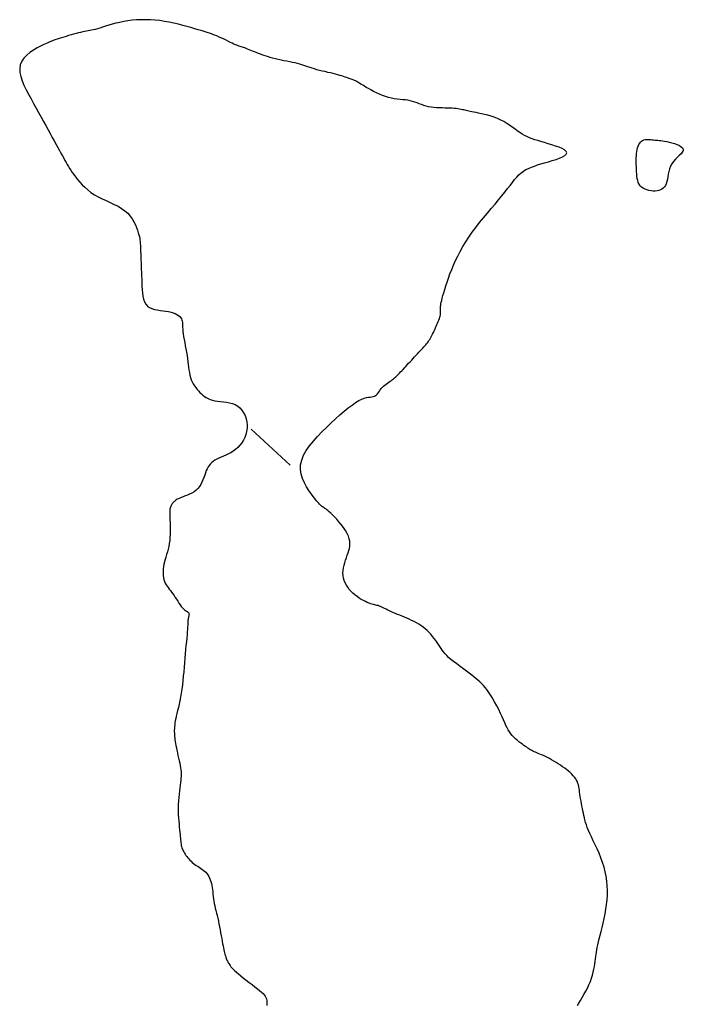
# Model space of a CAD drawing. Header units: millimetres. Extents: x 32690613 to 32693367, y 5343692 to 5344708.
# Tile 730 of 1009: x 32693011 to 32693029, y 5343994 to 5344020. Entities that reach past the tile are written whole.
import ezdxf

# ---------------------------------------------------------------- set-up
doc = ezdxf.new("R2010")
doc.units = ezdxf.units.MM
doc.header["$LTSCALE"] = 20
doc.layers.add('02-DGM_HL_492.50', color=92, linetype='Continuous')

msp = doc.modelspace()

# ---------------------------------------------------------------- linework, layer by layer
at = {"layer": '02-DGM_HL_492.50', "elevation": 492.5, "flags": 128}
for points in [[(32693025.847, 5343993.743), (32693025.884, 5343993.806), (32693025.926, 5343993.876), (32693025.971, 5343993.953), (32693026.017, 5343994.035), (32693026.064, 5343994.121), (32693026.108, 5343994.208), (32693026.15, 5343994.296), (32693026.187, 5343994.383), (32693026.218, 5343994.468), (32693026.244, 5343994.549), (32693026.265, 5343994.629), (32693026.282, 5343994.705), (32693026.296, 5343994.778), (32693026.307, 5343994.849), (32693026.317, 5343994.916), (32693026.325, 5343994.981), (32693026.333, 5343995.042), (32693026.341, 5343995.102), (32693026.349, 5343995.162), (32693026.359, 5343995.224), (32693026.371, 5343995.289), (32693026.385, 5343995.358), (32693026.401, 5343995.434), (32693026.421, 5343995.518), (32693026.444, 5343995.611), (32693026.47, 5343995.712), (32693026.497, 5343995.821), (32693026.525, 5343995.935), (32693026.553, 5343996.054), (32693026.578, 5343996.176), (32693026.6, 5343996.301), (32693026.619, 5343996.427), (32693026.632, 5343996.552), (32693026.64, 5343996.678), (32693026.642, 5343996.803), (32693026.637, 5343996.928), (32693026.627, 5343997.052), (32693026.609, 5343997.177), (32693026.584, 5343997.301), (32693026.552, 5343997.425), (32693026.512, 5343997.548), (32693026.467, 5343997.67), (32693026.417, 5343997.79), (32693026.365, 5343997.906), (32693026.313, 5343998.018), (32693026.262, 5343998.124), (32693026.214, 5343998.223), (32693026.172, 5343998.315), (32693026.136, 5343998.399), (32693026.106, 5343998.475), (32693026.082, 5343998.546), (32693026.061, 5343998.612), (32693026.044, 5343998.675), (32693026.03, 5343998.735), (32693026.016, 5343998.796), (32693026.004, 5343998.857), (32693025.991, 5343998.92), (32693025.977, 5343998.984), (32693025.964, 5343999.05), (32693025.951, 5343999.115), (32693025.939, 5343999.179), (32693025.928, 5343999.243), (32693025.917, 5343999.303), (32693025.908, 5343999.361), (32693025.901, 5343999.416), (32693025.894, 5343999.467), (32693025.887, 5343999.516), (32693025.88, 5343999.562), (32693025.87, 5343999.606), (32693025.858, 5343999.649), (32693025.842, 5343999.69), (32693025.822, 5343999.731), (32693025.798, 5343999.772), (32693025.768, 5343999.813), (32693025.733, 5343999.853), (32693025.695, 5343999.893), (32693025.652, 5343999.933), (32693025.606, 5343999.973), (32693025.556, 5344000.013), (32693025.504, 5344000.052), (32693025.449, 5344000.092), (32693025.392, 5344000.131), (32693025.334, 5344000.169), (32693025.275, 5344000.206), (32693025.216, 5344000.242), (32693025.158, 5344000.276), (32693025.1, 5344000.307), (32693025.044, 5344000.336), (32693024.991, 5344000.363), (32693024.94, 5344000.386), (32693024.891, 5344000.408), (32693024.846, 5344000.427), (32693024.803, 5344000.445), (32693024.763, 5344000.461), (32693024.726, 5344000.477), (32693024.693, 5344000.491), (32693024.662, 5344000.506), (32693024.634, 5344000.52), (32693024.608, 5344000.535), (32693024.582, 5344000.55), (32693024.555, 5344000.567), (32693024.527, 5344000.586), (32693024.496, 5344000.607), (32693024.461, 5344000.631), (32693024.422, 5344000.658), (32693024.38, 5344000.688), (32693024.335, 5344000.721), (32693024.289, 5344000.756), (32693024.242, 5344000.794), (32693024.196, 5344000.835), (32693024.152, 5344000.877), (32693024.111, 5344000.921), (32693024.074, 5344000.968), (32693024.039, 5344001.017), (32693024.007, 5344001.07), (32693023.975, 5344001.127), (32693023.944, 5344001.189), (32693023.911, 5344001.258), (32693023.877, 5344001.334), (32693023.839, 5344001.417), (32693023.798, 5344001.509), (32693023.752, 5344001.608), (32693023.701, 5344001.712), (32693023.644, 5344001.82), (32693023.581, 5344001.929), (32693023.51, 5344002.038), (32693023.432, 5344002.144), (32693023.345, 5344002.248), (32693023.249, 5344002.346), (32693023.147, 5344002.438), (32693023.041, 5344002.525), (32693022.934, 5344002.607), (32693022.829, 5344002.684), (32693022.729, 5344002.755), (32693022.636, 5344002.822), (32693022.552, 5344002.884), (32693022.481, 5344002.941), (32693022.421, 5344002.995), (32693022.369, 5344003.045), (32693022.325, 5344003.094), (32693022.287, 5344003.141), (32693022.252, 5344003.189), (32693022.219, 5344003.237), (32693022.186, 5344003.287), (32693022.152, 5344003.339), (32693022.116, 5344003.392), (32693022.078, 5344003.447), (32693022.038, 5344003.502), (32693021.996, 5344003.557), (32693021.951, 5344003.611), (32693021.903, 5344003.663), (32693021.853, 5344003.713), (32693021.8, 5344003.759), (32693021.744, 5344003.803), (32693021.685, 5344003.843), (32693021.625, 5344003.881), (32693021.564, 5344003.917), (32693021.501, 5344003.95), (32693021.438, 5344003.981), (32693021.374, 5344004.011), (32693021.311, 5344004.039), (32693021.248, 5344004.066), (32693021.185, 5344004.091), (32693021.124, 5344004.116), (32693021.065, 5344004.14), (32693021.007, 5344004.163), (32693020.952, 5344004.186), (32693020.899, 5344004.209), (32693020.85, 5344004.232), (32693020.804, 5344004.255), (32693020.76, 5344004.277), (32693020.719, 5344004.298), (32693020.68, 5344004.318), (32693020.644, 5344004.335), (32693020.609, 5344004.351), (32693020.577, 5344004.363), (32693020.546, 5344004.373), (32693020.515, 5344004.381), (32693020.485, 5344004.388), (32693020.454, 5344004.394), (32693020.422, 5344004.401), (32693020.387, 5344004.41), (32693020.349, 5344004.421), (32693020.307, 5344004.436), (32693020.26, 5344004.455), (32693020.21, 5344004.479), (32693020.156, 5344004.507), (32693020.101, 5344004.539), (32693020.044, 5344004.574), (32693019.988, 5344004.614), (32693019.933, 5344004.657), (32693019.879, 5344004.703), (32693019.829, 5344004.753), (32693019.782, 5344004.805), (32693019.74, 5344004.861), (32693019.703, 5344004.919), (32693019.671, 5344004.979), (32693019.645, 5344005.041), (32693019.627, 5344005.106), (32693019.616, 5344005.172), (32693019.613, 5344005.239), (32693019.616, 5344005.307), (32693019.626, 5344005.376), (32693019.641, 5344005.445), (32693019.659, 5344005.514), (32693019.68, 5344005.581), (32693019.703, 5344005.648), (32693019.726, 5344005.712), (32693019.748, 5344005.775), (32693019.767, 5344005.836), (32693019.783, 5344005.896), (32693019.794, 5344005.957), (32693019.798, 5344006.019), (32693019.795, 5344006.083), (32693019.782, 5344006.149), (32693019.758, 5344006.22), (32693019.723, 5344006.294), (32693019.678, 5344006.372), (32693019.625, 5344006.45), (32693019.568, 5344006.527), (32693019.508, 5344006.601), (32693019.447, 5344006.671), (32693019.39, 5344006.734), (32693019.336, 5344006.789), (32693019.29, 5344006.834), (32693019.25, 5344006.871), (32693019.215, 5344006.9), (32693019.185, 5344006.924), (32693019.158, 5344006.943), (32693019.134, 5344006.959), (32693019.111, 5344006.974), (32693019.09, 5344006.988), (32693019.068, 5344007.004), (32693019.045, 5344007.022), (32693019.02, 5344007.045), (32693018.992, 5344007.073), (32693018.96, 5344007.108), (32693018.923, 5344007.151), (32693018.879, 5344007.205), (32693018.828, 5344007.27), (32693018.77, 5344007.347), (32693018.708, 5344007.435), (32693018.646, 5344007.533), (32693018.588, 5344007.639), (32693018.539, 5344007.752), (32693018.504, 5344007.871), (32693018.486, 5344007.993), (32693018.489, 5344008.118), (32693018.518, 5344008.244), (32693018.569, 5344008.371), (32693018.64, 5344008.498), (32693018.727, 5344008.624), (32693018.827, 5344008.749), (32693018.937, 5344008.872), (32693019.053, 5344008.993), (32693019.173, 5344009.112), (32693019.294, 5344009.228), (32693019.413, 5344009.339), (32693019.53, 5344009.443), (32693019.643, 5344009.541), (32693019.752, 5344009.629), (32693019.854, 5344009.706), (32693019.949, 5344009.772), (32693020.035, 5344009.824), (32693020.112, 5344009.862), (32693020.18, 5344009.888), (32693020.24, 5344009.904), (32693020.292, 5344009.913), (32693020.338, 5344009.919), (32693020.379, 5344009.924), (32693020.415, 5344009.93), (32693020.448, 5344009.94), (32693020.477, 5344009.957), (32693020.504, 5344009.981), (32693020.53, 5344010.008), (32693020.555, 5344010.04), (32693020.58, 5344010.074), (32693020.605, 5344010.108), (32693020.632, 5344010.143), (32693020.661, 5344010.177), (32693020.692, 5344010.208), (32693020.725, 5344010.237), (32693020.76, 5344010.264), (32693020.795, 5344010.29), (32693020.831, 5344010.314), (32693020.866, 5344010.337), (32693020.899, 5344010.36), (32693020.931, 5344010.382), (32693020.96, 5344010.404), (32693020.987, 5344010.426), (32693021.013, 5344010.449), (32693021.038, 5344010.473), (32693021.064, 5344010.498), (32693021.089, 5344010.525), (32693021.116, 5344010.554), (32693021.145, 5344010.585), (32693021.176, 5344010.619), (32693021.21, 5344010.655), (32693021.245, 5344010.693), (32693021.282, 5344010.733), (32693021.32, 5344010.774), (32693021.359, 5344010.816), (32693021.399, 5344010.859), (32693021.439, 5344010.902), (32693021.479, 5344010.945), (32693021.518, 5344010.988), (32693021.557, 5344011.03), (32693021.595, 5344011.071), (32693021.632, 5344011.111), (32693021.667, 5344011.149), (32693021.701, 5344011.186), (32693021.732, 5344011.219), (32693021.761, 5344011.25), (32693021.787, 5344011.28), (32693021.812, 5344011.307), (32693021.835, 5344011.335), (32693021.857, 5344011.362), (32693021.878, 5344011.389), (32693021.898, 5344011.418), (32693021.918, 5344011.449), (32693021.937, 5344011.482), (32693021.957, 5344011.518), (32693021.976, 5344011.555), (32693021.995, 5344011.594), (32693022.015, 5344011.635), (32693022.034, 5344011.676), (32693022.053, 5344011.718), (32693022.072, 5344011.761), (32693022.091, 5344011.803), (32693022.11, 5344011.845), (32693022.128, 5344011.887), (32693022.145, 5344011.927), (32693022.161, 5344011.966), (32693022.174, 5344012.003), (32693022.186, 5344012.038), (32693022.195, 5344012.071), (32693022.201, 5344012.102), (32693022.205, 5344012.13), (32693022.207, 5344012.155), (32693022.208, 5344012.18), (32693022.207, 5344012.202), (32693022.206, 5344012.224), (32693022.204, 5344012.245), (32693022.203, 5344012.266), (32693022.203, 5344012.287), (32693022.204, 5344012.31), (32693022.206, 5344012.335), (32693022.21, 5344012.364), (32693022.216, 5344012.398), (32693022.225, 5344012.439), (32693022.236, 5344012.488), (32693022.251, 5344012.546), (32693022.269, 5344012.614), (32693022.291, 5344012.692), (32693022.316, 5344012.779), (32693022.346, 5344012.873), (32693022.379, 5344012.974), (32693022.416, 5344013.08), (32693022.457, 5344013.192), (32693022.503, 5344013.307), (32693022.553, 5344013.424), (32693022.607, 5344013.545), (32693022.666, 5344013.667), (32693022.731, 5344013.791), (32693022.801, 5344013.917), (32693022.877, 5344014.044), (32693022.959, 5344014.172), (32693023.048, 5344014.301), (32693023.143, 5344014.429), (32693023.244, 5344014.558), (32693023.347, 5344014.684), (32693023.451, 5344014.809), (32693023.554, 5344014.93), (32693023.654, 5344015.047), (32693023.749, 5344015.159), (32693023.837, 5344015.266), (32693023.916, 5344015.366), (32693023.988, 5344015.459), (32693024.053, 5344015.546), (32693024.115, 5344015.626), (32693024.173, 5344015.699), (32693024.23, 5344015.765), (32693024.287, 5344015.825), (32693024.347, 5344015.878), (32693024.409, 5344015.924), (32693024.475, 5344015.964), (32693024.545, 5344015.999), (32693024.62, 5344016.031), (32693024.699, 5344016.06), (32693024.784, 5344016.088), (32693024.874, 5344016.116), (32693024.97, 5344016.144), (32693025.071, 5344016.174), (32693025.174, 5344016.205), (32693025.274, 5344016.238), (32693025.365, 5344016.272), (32693025.444, 5344016.306), (32693025.506, 5344016.342), (32693025.546, 5344016.378), (32693025.56, 5344016.414), (32693025.544, 5344016.451), (32693025.501, 5344016.487), (32693025.437, 5344016.523), (32693025.356, 5344016.558), (32693025.264, 5344016.591), (32693025.165, 5344016.624), (32693025.064, 5344016.654), (32693024.966, 5344016.683), (32693024.874, 5344016.71), (32693024.79, 5344016.735), (32693024.712, 5344016.76), (32693024.638, 5344016.785), (32693024.569, 5344016.812), (32693024.502, 5344016.841), (32693024.437, 5344016.873), (32693024.373, 5344016.91), (32693024.309, 5344016.952), (32693024.244, 5344016.997), (32693024.177, 5344017.045), (32693024.109, 5344017.095), (32693024.039, 5344017.145), (32693023.965, 5344017.194), (32693023.889, 5344017.24), (32693023.808, 5344017.283), (32693023.723, 5344017.321), (32693023.635, 5344017.355), (32693023.547, 5344017.384), (32693023.459, 5344017.41), (32693023.374, 5344017.432), (32693023.292, 5344017.451), (32693023.217, 5344017.468), (32693023.15, 5344017.482), (32693023.091, 5344017.494), (32693023.041, 5344017.505), (32693022.997, 5344017.514), (32693022.958, 5344017.522), (32693022.922, 5344017.53), (32693022.89, 5344017.537), (32693022.857, 5344017.543), (32693022.825, 5344017.55), (32693022.79, 5344017.557), (32693022.753, 5344017.565), (32693022.712, 5344017.572), (32693022.669, 5344017.579), (32693022.622, 5344017.586), (32693022.571, 5344017.591), (32693022.516, 5344017.596), (32693022.456, 5344017.6), (32693022.391, 5344017.602), (32693022.322, 5344017.603), (32693022.25, 5344017.604), (32693022.176, 5344017.606), (32693022.102, 5344017.61), (32693022.028, 5344017.615), (32693021.956, 5344017.624), (32693021.887, 5344017.636), (32693021.822, 5344017.652), (32693021.759, 5344017.671), (32693021.699, 5344017.693), (32693021.641, 5344017.715), (32693021.583, 5344017.738), (32693021.524, 5344017.759), (32693021.465, 5344017.779), (32693021.403, 5344017.795), (32693021.338, 5344017.807), (32693021.271, 5344017.816), (32693021.201, 5344017.824), (32693021.129, 5344017.831), (32693021.055, 5344017.84), (32693020.978, 5344017.85), (32693020.901, 5344017.864), (32693020.821, 5344017.883), (32693020.741, 5344017.908), (32693020.66, 5344017.938), (32693020.58, 5344017.971), (32693020.502, 5344018.007), (32693020.428, 5344018.044), (32693020.357, 5344018.082), (32693020.292, 5344018.118), (32693020.234, 5344018.151), (32693020.183, 5344018.181), (32693020.138, 5344018.208), (32693020.1, 5344018.231), (32693020.066, 5344018.252), (32693020.037, 5344018.27), (32693020.011, 5344018.286), (32693019.987, 5344018.3), (32693019.966, 5344018.312), (32693019.945, 5344018.323), (32693019.924, 5344018.333), (32693019.903, 5344018.343), (32693019.882, 5344018.351), (32693019.859, 5344018.36), (32693019.835, 5344018.369), (32693019.809, 5344018.379), (32693019.78, 5344018.389), (32693019.748, 5344018.4), (32693019.713, 5344018.412), (32693019.674, 5344018.426), (32693019.632, 5344018.44), (32693019.585, 5344018.454), (32693019.534, 5344018.469), (32693019.479, 5344018.485), (32693019.418, 5344018.501), (32693019.353, 5344018.518), (32693019.283, 5344018.534), (32693019.211, 5344018.551), (32693019.138, 5344018.569), (32693019.064, 5344018.586), (32693018.992, 5344018.604), (32693018.922, 5344018.622), (32693018.857, 5344018.64), (32693018.796, 5344018.659), (32693018.739, 5344018.677), (32693018.684, 5344018.696), (32693018.631, 5344018.714), (32693018.578, 5344018.732), (32693018.524, 5344018.75), (32693018.467, 5344018.767), (32693018.406, 5344018.784), (32693018.341, 5344018.8), (32693018.271, 5344018.816), (32693018.198, 5344018.831), (32693018.122, 5344018.846), (32693018.046, 5344018.861), (32693017.969, 5344018.877), (32693017.892, 5344018.894), (32693017.818, 5344018.911), (32693017.745, 5344018.93), (32693017.675, 5344018.949), (32693017.608, 5344018.969), (32693017.543, 5344018.99), (32693017.481, 5344019.011), (32693017.422, 5344019.033), (32693017.365, 5344019.054), (32693017.311, 5344019.075), (32693017.259, 5344019.096), (32693017.21, 5344019.116), (32693017.164, 5344019.135), (32693017.12, 5344019.153), (32693017.079, 5344019.17), (32693017.041, 5344019.186), (32693017.005, 5344019.2), (32693016.972, 5344019.212), (32693016.941, 5344019.222), (32693016.912, 5344019.231), (32693016.884, 5344019.24), (32693016.856, 5344019.249), (32693016.826, 5344019.259), (32693016.794, 5344019.27), (32693016.758, 5344019.285), (32693016.718, 5344019.302), (32693016.673, 5344019.323), (32693016.623, 5344019.347), (32693016.57, 5344019.374), (32693016.513, 5344019.402), (32693016.453, 5344019.432), (32693016.391, 5344019.461), (32693016.328, 5344019.49), (32693016.265, 5344019.518), (32693016.201, 5344019.543), (32693016.137, 5344019.568), (32693016.07, 5344019.591), (32693016.001, 5344019.614), (32693015.927, 5344019.637), (32693015.849, 5344019.66), (32693015.765, 5344019.685), (32693015.674, 5344019.711), (32693015.575, 5344019.74), (32693015.469, 5344019.77), (32693015.358, 5344019.8), (32693015.242, 5344019.83), (32693015.121, 5344019.858), (32693014.998, 5344019.884), (32693014.874, 5344019.907), (32693014.748, 5344019.925), (32693014.622, 5344019.939), (32693014.497, 5344019.947), (32693014.374, 5344019.951), (32693014.252, 5344019.95), (32693014.132, 5344019.944), (32693014.015, 5344019.934), (32693013.9, 5344019.92), (32693013.79, 5344019.902), (32693013.683, 5344019.88), (32693013.581, 5344019.856), (32693013.484, 5344019.83), (32693013.392, 5344019.803), (32693013.306, 5344019.776), (32693013.227, 5344019.751), (32693013.154, 5344019.728), (32693013.088, 5344019.708), (32693013.03, 5344019.692), (32693012.978, 5344019.679), (32693012.93, 5344019.669), (32693012.885, 5344019.66), (32693012.841, 5344019.652), (32693012.797, 5344019.645), (32693012.75, 5344019.636), (32693012.7, 5344019.626), (32693012.644, 5344019.613), (32693012.585, 5344019.598), (32693012.522, 5344019.582), (32693012.457, 5344019.564), (32693012.391, 5344019.546), (32693012.325, 5344019.527), (32693012.259, 5344019.508), (32693012.196, 5344019.489), (32693012.136, 5344019.472), (32693012.077, 5344019.454), (32693012.018, 5344019.435), (32693011.957, 5344019.414), (32693011.894, 5344019.391), (32693011.826, 5344019.364), (32693011.752, 5344019.331), (32693011.67, 5344019.294), (32693011.58, 5344019.25), (32693011.485, 5344019.199), (32693011.39, 5344019.141), (32693011.297, 5344019.077), (32693011.212, 5344019.006), (32693011.138, 5344018.928), (32693011.08, 5344018.844), (32693011.041, 5344018.752), (32693011.025, 5344018.654), (32693011.029, 5344018.55), (32693011.052, 5344018.44), (32693011.089, 5344018.327), (32693011.138, 5344018.209), (32693011.196, 5344018.09), (32693011.26, 5344017.968), (32693011.326, 5344017.846), (32693011.394, 5344017.724), (32693011.461, 5344017.602), (32693011.527, 5344017.481), (32693011.592, 5344017.363), (32693011.656, 5344017.247), (32693011.718, 5344017.134), (32693011.778, 5344017.025), (32693011.835, 5344016.921), (32693011.89, 5344016.821), (32693011.942, 5344016.727), (32693011.991, 5344016.637), (32693012.037, 5344016.553), (32693012.081, 5344016.474), (32693012.121, 5344016.4), (32693012.159, 5344016.331), (32693012.194, 5344016.267), (32693012.227, 5344016.209), (32693012.257, 5344016.153), (32693012.287, 5344016.101), (32693012.317, 5344016.05), (32693012.349, 5344015.999), (32693012.383, 5344015.946), (32693012.42, 5344015.892), (32693012.461, 5344015.833), (32693012.508, 5344015.77), (32693012.561, 5344015.703), (32693012.619, 5344015.634), (32693012.684, 5344015.564), (32693012.755, 5344015.494), (32693012.833, 5344015.425), (32693012.918, 5344015.36), (32693013.011, 5344015.299), (32693013.11, 5344015.242), (32693013.215, 5344015.19), (32693013.322, 5344015.14), (32693013.43, 5344015.091), (32693013.537, 5344015.041), (32693013.638, 5344014.989), (32693013.733, 5344014.933), (32693013.819, 5344014.871), (32693013.895, 5344014.804), (32693013.959, 5344014.731), (32693014.014, 5344014.655), (32693014.06, 5344014.577), (32693014.099, 5344014.499), (32693014.13, 5344014.424), (32693014.156, 5344014.353), (32693014.176, 5344014.288), (32693014.192, 5344014.23), (32693014.204, 5344014.178), (32693014.213, 5344014.132), (32693014.22, 5344014.091), (32693014.224, 5344014.054), (32693014.227, 5344014.02), (32693014.229, 5344013.988), (32693014.231, 5344013.956), (32693014.232, 5344013.925), (32693014.233, 5344013.893), (32693014.234, 5344013.858), (32693014.236, 5344013.821), (32693014.237, 5344013.78), (32693014.239, 5344013.734), (32693014.241, 5344013.682), (32693014.244, 5344013.623), (32693014.246, 5344013.557), (32693014.249, 5344013.484), (32693014.252, 5344013.405), (32693014.255, 5344013.321), (32693014.259, 5344013.234), (32693014.262, 5344013.143), (32693014.266, 5344013.051), (32693014.27, 5344012.957), (32693014.273, 5344012.864), (32693014.279, 5344012.772), (32693014.287, 5344012.683), (32693014.299, 5344012.599), (32693014.317, 5344012.52), (32693014.342, 5344012.45), (32693014.376, 5344012.388), (32693014.419, 5344012.337), (32693014.473, 5344012.298), (32693014.536, 5344012.269), (32693014.606, 5344012.248), (32693014.68, 5344012.233), (32693014.757, 5344012.222), (32693014.834, 5344012.213), (32693014.909, 5344012.204), (32693014.98, 5344012.193), (32693015.046, 5344012.178), (32693015.104, 5344012.159), (32693015.157, 5344012.137), (32693015.203, 5344012.113), (32693015.242, 5344012.086), (32693015.275, 5344012.057), (32693015.302, 5344012.028), (32693015.322, 5344011.997), (32693015.336, 5344011.966), (32693015.344, 5344011.934), (32693015.349, 5344011.9), (32693015.351, 5344011.863), (32693015.352, 5344011.822), (32693015.353, 5344011.776), (32693015.355, 5344011.724), (32693015.36, 5344011.665), (32693015.368, 5344011.599), (32693015.38, 5344011.527), (32693015.394, 5344011.45), (32693015.409, 5344011.368), (32693015.425, 5344011.284), (32693015.442, 5344011.198), (32693015.457, 5344011.112), (32693015.471, 5344011.027), (32693015.482, 5344010.945), (32693015.492, 5344010.864), (32693015.501, 5344010.786), (32693015.511, 5344010.711), (32693015.521, 5344010.639), (32693015.532, 5344010.569), (32693015.546, 5344010.502), (32693015.563, 5344010.439), (32693015.584, 5344010.379), (32693015.609, 5344010.322), (32693015.637, 5344010.268), (32693015.668, 5344010.217), (32693015.701, 5344010.169), (32693015.737, 5344010.123), (32693015.774, 5344010.08), (32693015.812, 5344010.04), (32693015.852, 5344010.002), (32693015.893, 5344009.967), (32693015.937, 5344009.934), (32693015.983, 5344009.905), (32693016.034, 5344009.879), (32693016.088, 5344009.856), (32693016.148, 5344009.837), (32693016.213, 5344009.822), (32693016.284, 5344009.811), (32693016.36, 5344009.802), (32693016.439, 5344009.793), (32693016.518, 5344009.782), (32693016.598, 5344009.767), (32693016.675, 5344009.746), (32693016.748, 5344009.718), (32693016.816, 5344009.679), (32693016.877, 5344009.629), (32693016.93, 5344009.568), (32693016.974, 5344009.5), (32693017.011, 5344009.424), (32693017.038, 5344009.343), (32693017.057, 5344009.259), (32693017.065, 5344009.174), (32693017.064, 5344009.088), (32693017.053, 5344009.005), (32693017.033, 5344008.924), (32693017.004, 5344008.846), (32693016.967, 5344008.772), (32693016.924, 5344008.702), (32693016.874, 5344008.637), (32693016.82, 5344008.579), (32693016.761, 5344008.526), (32693016.699, 5344008.48), (32693016.635, 5344008.44), (32693016.569, 5344008.405), (32693016.503, 5344008.373), (32693016.439, 5344008.344), (32693016.376, 5344008.317), (32693016.317, 5344008.291), (32693016.263, 5344008.265), (32693016.213, 5344008.237), (32693016.169, 5344008.207), (32693016.129, 5344008.175), (32693016.093, 5344008.14), (32693016.061, 5344008.102), (32693016.033, 5344008.06), (32693016.006, 5344008.013), (32693015.983, 5344007.962), (32693015.96, 5344007.905), (32693015.939, 5344007.845), (32693015.917, 5344007.782), (32693015.893, 5344007.719), (32693015.867, 5344007.656), (32693015.836, 5344007.595), (32693015.801, 5344007.538), (32693015.759, 5344007.486), (32693015.711, 5344007.441), (32693015.657, 5344007.401), (32693015.6, 5344007.367), (32693015.54, 5344007.338), (32693015.481, 5344007.312), (32693015.423, 5344007.289), (32693015.368, 5344007.269), (32693015.319, 5344007.251), (32693015.277, 5344007.233), (32693015.241, 5344007.217), (32693015.21, 5344007.201), (32693015.184, 5344007.185), (32693015.162, 5344007.169), (32693015.143, 5344007.154), (32693015.127, 5344007.138), (32693015.111, 5344007.122), (32693015.096, 5344007.106), (32693015.082, 5344007.089), (32693015.069, 5344007.071), (32693015.057, 5344007.052), (32693015.046, 5344007.032), (32693015.037, 5344007.011), (32693015.029, 5344006.988), (32693015.022, 5344006.964), (32693015.017, 5344006.938), (32693015.014, 5344006.91), (32693015.012, 5344006.879), (32693015.011, 5344006.844), (32693015.011, 5344006.804), (32693015.012, 5344006.758), (32693015.014, 5344006.707), (32693015.016, 5344006.648), (32693015.019, 5344006.582), (32693015.021, 5344006.509), (32693015.023, 5344006.432), (32693015.023, 5344006.351), (32693015.021, 5344006.268), (32693015.017, 5344006.185), (32693015.01, 5344006.102), (32693014.999, 5344006.022), (32693014.985, 5344005.945), (32693014.967, 5344005.871), (32693014.948, 5344005.801), (32693014.927, 5344005.732), (32693014.906, 5344005.666), (32693014.887, 5344005.601), (32693014.869, 5344005.537), (32693014.854, 5344005.474), (32693014.843, 5344005.411), (32693014.835, 5344005.349), (32693014.832, 5344005.288), (32693014.832, 5344005.228), (32693014.836, 5344005.171), (32693014.844, 5344005.116), (32693014.856, 5344005.064), (32693014.872, 5344005.016), (32693014.891, 5344004.972), (32693014.913, 5344004.93), (32693014.939, 5344004.891), (32693014.967, 5344004.853), (32693014.996, 5344004.815), (32693015.028, 5344004.776), (32693015.06, 5344004.735), (32693015.093, 5344004.691), (32693015.126, 5344004.644), (32693015.159, 5344004.594), (32693015.192, 5344004.543), (32693015.225, 5344004.492), (32693015.257, 5344004.443), (32693015.289, 5344004.396), (32693015.319, 5344004.354), (32693015.349, 5344004.318), (32693015.378, 5344004.288), (32693015.406, 5344004.264), (32693015.431, 5344004.244), (32693015.454, 5344004.228), (32693015.475, 5344004.214), (32693015.492, 5344004.201), (32693015.506, 5344004.188), (32693015.515, 5344004.174), (32693015.521, 5344004.157), (32693015.523, 5344004.139), (32693015.521, 5344004.119), (32693015.518, 5344004.097), (32693015.513, 5344004.076), (32693015.508, 5344004.053), (32693015.503, 5344004.032), (32693015.498, 5344004.011), (32693015.495, 5344003.991), (32693015.493, 5344003.97), (32693015.492, 5344003.947), (32693015.491, 5344003.921), (32693015.49, 5344003.89), (32693015.488, 5344003.851), (32693015.486, 5344003.804), (32693015.482, 5344003.747), (32693015.477, 5344003.679), (32693015.47, 5344003.6), (32693015.462, 5344003.512), (32693015.453, 5344003.415), (32693015.443, 5344003.312), (32693015.433, 5344003.203), (32693015.423, 5344003.09), (32693015.413, 5344002.973), (32693015.402, 5344002.855), (32693015.392, 5344002.735), (32693015.382, 5344002.615), (32693015.371, 5344002.496), (32693015.36, 5344002.379), (32693015.347, 5344002.264), (32693015.333, 5344002.152), (32693015.317, 5344002.045), (32693015.299, 5344001.943), (32693015.28, 5344001.846), (32693015.26, 5344001.754), (32693015.241, 5344001.667), (32693015.221, 5344001.585), (32693015.203, 5344001.509), (32693015.186, 5344001.438), (32693015.171, 5344001.372), (32693015.159, 5344001.312), (32693015.15, 5344001.256), (32693015.143, 5344001.204), (32693015.138, 5344001.156), (32693015.135, 5344001.11), (32693015.133, 5344001.066), (32693015.133, 5344001.023), (32693015.134, 5344000.982), (32693015.136, 5344000.94), (32693015.14, 5344000.898), (32693015.144, 5344000.854), (32693015.149, 5344000.809), (32693015.156, 5344000.76), (32693015.165, 5344000.709), (32693015.175, 5344000.654), (32693015.187, 5344000.595), (32693015.2, 5344000.53), (32693015.215, 5344000.462), (32693015.23, 5344000.392), (32693015.246, 5344000.321), (32693015.261, 5344000.251), (32693015.275, 5344000.184), (32693015.288, 5344000.12), (32693015.298, 5344000.061), (32693015.306, 5344000.009), (32693015.311, 5343999.962), (32693015.314, 5343999.918), (32693015.314, 5343999.874), (32693015.313, 5343999.83), (32693015.309, 5343999.783), (32693015.304, 5343999.731), (32693015.297, 5343999.672), (32693015.288, 5343999.605), (32693015.279, 5343999.531), (32693015.269, 5343999.45), (32693015.26, 5343999.364), (32693015.251, 5343999.275), (32693015.244, 5343999.183), (32693015.239, 5343999.09), (32693015.236, 5343998.997), (32693015.236, 5343998.905), (32693015.239, 5343998.816), (32693015.244, 5343998.728), (32693015.25, 5343998.644), (32693015.258, 5343998.564), (32693015.265, 5343998.488), (32693015.273, 5343998.417), (32693015.28, 5343998.352), (32693015.286, 5343998.293), (32693015.291, 5343998.239), (32693015.295, 5343998.19), (32693015.299, 5343998.146), (32693015.303, 5343998.106), (32693015.307, 5343998.068), (32693015.313, 5343998.034), (32693015.319, 5343998.001), (32693015.326, 5343997.97), (32693015.334, 5343997.939), (32693015.345, 5343997.91), (32693015.356, 5343997.881), (32693015.37, 5343997.852), (32693015.385, 5343997.824), (32693015.402, 5343997.794), (32693015.421, 5343997.764), (32693015.442, 5343997.733), (32693015.465, 5343997.702), (32693015.49, 5343997.67), (32693015.517, 5343997.638), (32693015.545, 5343997.607), (32693015.576, 5343997.576), (32693015.609, 5343997.547), (32693015.643, 5343997.519), (32693015.679, 5343997.493), (32693015.717, 5343997.468), (32693015.755, 5343997.444), (32693015.793, 5343997.42), (32693015.831, 5343997.396), (32693015.868, 5343997.371), (32693015.903, 5343997.345), (32693015.937, 5343997.316), (32693015.968, 5343997.284), (32693015.997, 5343997.25), (32693016.023, 5343997.214), (32693016.047, 5343997.174), (32693016.068, 5343997.132), (32693016.087, 5343997.087), (32693016.103, 5343997.039), (32693016.117, 5343996.989), (32693016.128, 5343996.936), (32693016.137, 5343996.881), (32693016.145, 5343996.824), (32693016.152, 5343996.765), (32693016.159, 5343996.704), (32693016.166, 5343996.643), (32693016.174, 5343996.581), (32693016.184, 5343996.519), (32693016.195, 5343996.457), (32693016.208, 5343996.395), (32693016.222, 5343996.331), (32693016.237, 5343996.267), (32693016.253, 5343996.2), (32693016.27, 5343996.132), (32693016.286, 5343996.061), (32693016.303, 5343995.988), (32693016.319, 5343995.911), (32693016.334, 5343995.832), (32693016.35, 5343995.752), (32693016.364, 5343995.673), (32693016.378, 5343995.595), (32693016.392, 5343995.52), (32693016.405, 5343995.45), (32693016.417, 5343995.385), (32693016.429, 5343995.326), (32693016.44, 5343995.273), (32693016.45, 5343995.226), (32693016.46, 5343995.183), (32693016.47, 5343995.145), (32693016.479, 5343995.111), (32693016.488, 5343995.079), (32693016.497, 5343995.05), (32693016.505, 5343995.023), (32693016.514, 5343994.997), (32693016.523, 5343994.973), (32693016.532, 5343994.949), (32693016.542, 5343994.926), (32693016.553, 5343994.903), (32693016.566, 5343994.88), (32693016.58, 5343994.856), (32693016.596, 5343994.831), (32693016.614, 5343994.804), (32693016.637, 5343994.775), (32693016.664, 5343994.744), (32693016.696, 5343994.71), (32693016.735, 5343994.672), (32693016.781, 5343994.629), (32693016.836, 5343994.582), (32693016.9, 5343994.53), (32693016.97, 5343994.474), (32693017.045, 5343994.415), (32693017.122, 5343994.356), (32693017.198, 5343994.298), (32693017.271, 5343994.241), (32693017.339, 5343994.188), (32693017.399, 5343994.141), (32693017.45, 5343994.1), (32693017.491, 5343994.063), (32693017.523, 5343994.028), (32693017.548, 5343993.994), (32693017.566, 5343993.957), (32693017.579, 5343993.916), (32693017.587, 5343993.867), (32693017.591, 5343993.81), (32693017.592, 5343993.742)], [(32693018.212, 5344008.107), (32693017.174, 5344009.067)]]:
    msp.add_lwpolyline(points, dxfattribs=at)
msp.add_lwpolyline([(32693027.512, 5344015.536), (32693027.483, 5344015.577), (32693027.461, 5344015.624), (32693027.444, 5344015.675), (32693027.432, 5344015.73), (32693027.423, 5344015.788), (32693027.418, 5344015.849), (32693027.414, 5344015.91), (32693027.412, 5344015.972), (32693027.409, 5344016.035), (32693027.407, 5344016.097), (32693027.406, 5344016.158), (32693027.406, 5344016.219), (32693027.407, 5344016.278), (32693027.409, 5344016.336), (32693027.414, 5344016.392), (32693027.421, 5344016.445), (32693027.431, 5344016.496), (32693027.443, 5344016.545), (32693027.459, 5344016.589), (32693027.477, 5344016.63), (32693027.497, 5344016.666), (32693027.521, 5344016.698), (32693027.547, 5344016.723), (32693027.576, 5344016.743), (32693027.608, 5344016.757), (32693027.643, 5344016.765), (32693027.679, 5344016.769), (32693027.716, 5344016.77), (32693027.754, 5344016.767), (32693027.792, 5344016.764), (32693027.831, 5344016.759), (32693027.868, 5344016.755), (32693027.904, 5344016.751), (32693027.94, 5344016.749), (32693027.977, 5344016.746), (32693028.016, 5344016.743), (32693028.058, 5344016.739), (32693028.105, 5344016.733), (32693028.158, 5344016.724), (32693028.217, 5344016.713), (32693028.283, 5344016.698), (32693028.354, 5344016.679), (32693028.425, 5344016.658), (32693028.493, 5344016.633), (32693028.553, 5344016.606), (32693028.603, 5344016.575), (32693028.639, 5344016.543), (32693028.656, 5344016.508), (32693028.652, 5344016.47), (32693028.63, 5344016.43), (32693028.595, 5344016.388), (32693028.549, 5344016.342), (32693028.498, 5344016.292), (32693028.445, 5344016.239), (32693028.395, 5344016.182), (32693028.351, 5344016.12), (32693028.317, 5344016.054), (32693028.291, 5344015.985), (32693028.272, 5344015.914), (32693028.258, 5344015.843), (32693028.246, 5344015.773), (32693028.234, 5344015.707), (32693028.222, 5344015.646), (32693028.205, 5344015.59), (32693028.184, 5344015.543), (32693028.157, 5344015.503), (32693028.125, 5344015.47), (32693028.089, 5344015.444), (32693028.049, 5344015.424), (32693028.005, 5344015.409), (32693027.958, 5344015.4), (32693027.907, 5344015.396), (32693027.854, 5344015.396), (32693027.799, 5344015.401), (32693027.744, 5344015.41), (32693027.69, 5344015.425), (32693027.639, 5344015.444), (32693027.591, 5344015.469), (32693027.549, 5344015.5)], close=True, dxfattribs=at)

doc.saveas('drawing.dxf')
